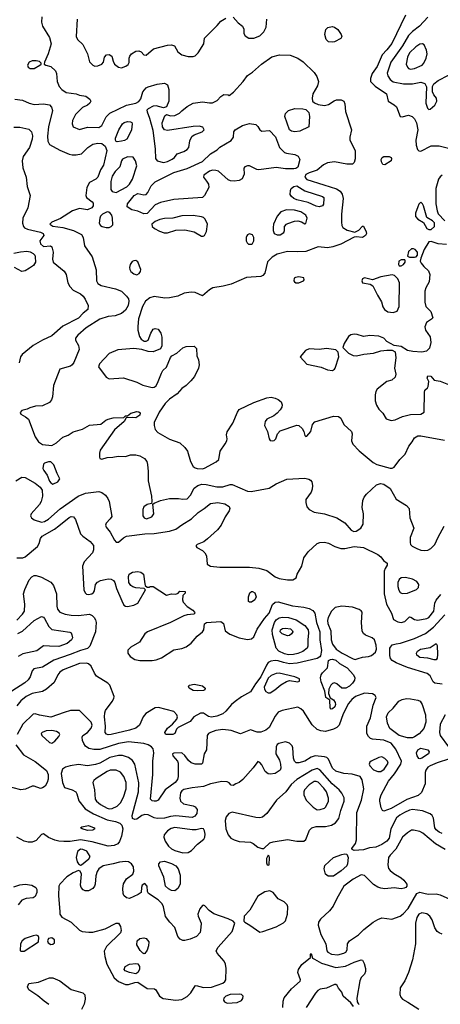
# Model space of a CAD drawing. Extents: x 1173029 to 1307123, y 522559 to 678521.
# Tile 363 of 623: x 1288813 to 1292916, y 550425 to 560019. Entities that reach past the tile are written whole.
import ezdxf

# ---------------------------------------------------------------- set-up
doc = ezdxf.new("R2010")
doc.units = 0

msp = doc.modelspace()

# ---------------------------------------------------------------- linework, layer by layer
at = {"layer": '0CON10XD'}
for points in [[(1292575, 560063.8), (1292441.8, 559788.2), (1292393.6, 559726.4), (1292348.9, 559675), (1292298.9, 559561.1), (1292251.5, 559495), (1292234.4, 559445), (1292235.5, 559415.5), (1292281.3, 559371.3), (1292392, 559295), (1292408, 559225), (1292465, 559190.5), (1292488.1, 559168.1), (1292525, 559076.7), (1292545, 559072), (1292605, 559087.5), (1292640.8, 559075), (1292665, 559051.4), (1292681.8, 559015), (1292697.8, 558945), (1292675.4, 558845), (1292678.8, 558795), (1292692.3, 558752.3), (1292705, 558741.9), (1292725, 558738.9), (1292825, 558790.8), (1292905, 558791.1), (1292997, 558767)], [(1289027.5, 560045), (1289027.1, 559995), (1289035.6, 559955), (1289104.2, 559845), (1289120, 559785), (1289090.8, 559685), (1289053.3, 559605), (1289052.5, 559585), (1289067.5, 559575), (1289115, 559562), (1289160.7, 559520.7), (1289171.4, 559495), (1289178.1, 559415), (1289198.9, 559368.9), (1289225, 559337.5), (1289265, 559309.2), (1289365, 559295.8), (1289395, 559284), (1289457.5, 559275), (1289496.7, 559245), (1289506.7, 559225), (1289496.7, 559205), (1289474.2, 559185.8), (1289425, 559163.3), (1289358, 559095), (1289328, 559035), (1289324, 559005), (1289333.8, 558975), (1289395, 558947.5), (1289475, 558970), (1289585, 558968.5), (1289615, 558988.1), (1289657.3, 559072.7), (1289691.9, 559108.1), (1289855, 559187.3), (1289945, 559206.7), (1289975, 559220), (1289993.6, 559246.4), (1290015, 559315.8), (1290045, 559354.4), (1290065, 559365.6), (1290155, 559391.4), (1290225, 559400), (1290256, 559385), (1290267.9, 559337.9), (1290266.9, 559225), (1290245, 559170), (1290215, 559158.8), (1290145, 559180), (1290115, 559176), (1290065, 559150), (1290054.2, 559135.8), (1290055, 559122.5), (1290080.3, 559060.3), (1290111.3, 558941.3), (1290133, 558757), (1290137.1, 558665), (1290155, 558644.4), (1290215, 558628.5), (1290254.1, 558635.9), (1290301.2, 558658.8), (1290322.5, 558675), (1290347.5, 558712.5), (1290413.3, 558735), (1290445, 558752.9), (1290461.4, 558775), (1290471.7, 558838.3), (1290490.6, 558879.4), (1290513.2, 558896.8), (1290594, 558925), (1290610.6, 558945), (1290600.3, 558970.3), (1290565, 558980), (1290505, 558978.6), (1290255, 558939.2), (1290225, 558946.2), (1290206.2, 558975), (1290204.1, 559014.1), (1290228.3, 559081.7), (1290245, 559093.3), (1290282.3, 559082.3), (1290325, 559084), (1290371.7, 559108.3), (1290395, 559131.2), (1290447, 559173), (1290505, 559205.5), (1290595, 559217.5), (1290665, 559208.1), (1290695, 559210), (1290739.5, 559230.5), (1290775, 559268.8), (1290805, 559288.8), (1290845, 559287.5), (1290855, 559280), (1290897.2, 559312.8), (1290994, 559415), (1291036.2, 559475), (1291085, 559506), (1291170, 559585), (1291273.5, 559656.5), (1291347.6, 559677.6), (1291451.7, 559671.7), (1291525, 559643.1), (1291577, 559607), (1291685.5, 559505), (1291710.9, 559465), (1291727.5, 559415), (1291716.4, 559375), (1291671.5, 559295), (1291664.6, 559255.4), (1291669.6, 559225), (1291687.6, 559207.6), (1291725, 559192.4), (1291785, 559183.1), (1291825, 559190.9), (1291880.6, 559229.4), (1291902.6, 559237.4), (1291949.4, 559239.4), (1291975.6, 559225.6), (1291985, 559200), (1291991.9, 559125), (1292049.4, 558945), (1292032.9, 558875), (1292032.9, 558845), (1292085.6, 558745), (1292085, 558662.5), (1292075, 558628.8), (1292057.9, 558612.1), (1292005, 558610), (1291885, 558633.6), (1291815.4, 558624.6), (1291775.3, 558604.7), (1291715, 558551.5), (1291635, 558527.3), (1291605, 558511.9), (1291595.6, 558485), (1291615, 558461.5), (1291779.2, 558409.2), (1291901.8, 558371.8), (1291938.8, 558348.8), (1291959.7, 558319.7), (1291966.7, 558275), (1291952.1, 558125), (1291952.1, 558045), (1291955.5, 558015), (1291965.6, 557995), (1292007.4, 557967.4), (1292081.7, 557948.3), (1292121.7, 557968.3), (1292155, 558008), (1292165, 558006.2), (1292192.8, 557952.8), (1292194.4, 557935), (1292185.6, 557915), (1292155, 557896.7), (1292095, 557904), (1292075, 557900), (1291945, 557832), (1291865.6, 557804.4), (1291815, 557794.3), (1291725, 557804.3), (1291605, 557761.1), (1291525, 557756.2), (1291425, 557760.4), (1291325, 557734.5), (1291274, 557706), (1291230.2, 557659.8), (1291205, 557550), (1291183.4, 557526.6), (1291163.4, 557516.6), (1291025, 557508.2), (1290875, 557442.3), (1290798.5, 557421.5), (1290695.4, 557404.6), (1290665, 557387.8), (1290595, 557329.2), (1290525, 557361.9), (1290485.5, 557365.5), (1290416.3, 557353.7), (1290354.7, 557325.3), (1290275, 557309.7), (1290227, 557307), (1290125, 557322.1), (1290080.9, 557309.1), (1290038.5, 557275), (1290009.7, 557225), (1289972.3, 557105), (1289965, 557030), (1289963.8, 556995), (1289982.7, 556932.7), (1289996.1, 556906.1), (1290026.4, 556886.4), (1290045, 556886.2), (1290066.7, 556895), (1290092, 556965), (1290116.1, 557003.9), (1290135, 557011.2), (1290163.9, 557003.9), (1290188, 556965), (1290200, 556925), (1290199.5, 556840.5), (1290187.7, 556812.3), (1290115, 556782.5), (1290065, 556785.8), (1290005, 556804.3), (1289925, 556816.2), (1289768.8, 556801.2), (1289684.6, 556765.4), (1289592, 556665), (1289582, 556635), (1289656, 556536), (1289685, 556519.6), (1289825, 556530), (1289955, 556488.6), (1290015, 556457.5), (1290105, 556435.8), (1290125, 556439.2), (1290145, 556452), (1290165, 556493.3), (1290196, 556575), (1290210.6, 556599.4), (1290245.7, 556634.3), (1290282.3, 556727.7), (1290295.8, 556744.2), (1290345, 556770), (1290405, 556820), (1290435, 556836), (1290515, 556838.8), (1290538.8, 556815), (1290542, 556745), (1290558, 556705), (1290562.5, 556655), (1290556.6, 556623.4), (1290517.4, 556542.6), (1290480.7, 556499.3), (1290435.5, 556454.5), (1290395, 556425.7), (1290347.7, 556372.3), (1290275, 556320), (1290230.4, 556279.6), (1290171.8, 556195), (1290125.5, 556095), (1290124.6, 556065), (1290134.4, 556025), (1290160, 555995), (1290275, 555931.4), (1290375, 555895.8), (1290422, 555852), (1290448.8, 555815), (1290477.3, 555715), (1290505, 555666.7), (1290522.9, 555652.9), (1290545, 555646.2), (1290595, 555642.5), (1290615, 555647.5), (1290730.2, 555709.8), (1290754.3, 555735), (1290769.4, 555815), (1290818.5, 555885), (1290832.2, 555915), (1290835.6, 555935), (1290829.4, 555975), (1290835, 556003.3), (1290893.3, 556086.7), (1290937.5, 556195), (1290955, 556219.5), (1291095, 556288), (1291224.5, 556335.5), (1291265, 556339.4), (1291305, 556331.9), (1291335, 556319.2), (1291362, 556295), (1291371.4, 556265), (1291368.6, 556245), (1291355, 556216.2), (1291325, 556184), (1291291.3, 556158.7), (1291225, 556127.5), (1291205.7, 556105), (1291201.9, 556065), (1291229.2, 556005), (1291245, 555933.3), (1291255, 555920), (1291275, 555914.2), (1291295, 555920), (1291312.5, 555935), (1291326.4, 555983.6), (1291355, 556013.8), (1291515, 556067.1), (1291535, 556064), (1291568.8, 556035), (1291585.8, 556005.8), (1291595, 555967.5), (1291605, 555957.5), (1291615, 555960), (1291651.2, 556005), (1291668, 556075), (1291690.6, 556099.4), (1291875, 556156.4), (1291922.2, 556152.2), (1291945.5, 556135.5), (1291975.6, 556075), (1292049.4, 556005), (1292056.6, 555983.4), (1292050.5, 555915), (1292063.4, 555883.4), (1292125, 555818.2), (1292260.6, 555705), (1292295, 555686.2)], [(1289373.3, 560025), (1289362.2, 559855), (1289376.3, 559826.3), (1289427.3, 559777.3), (1289472.9, 559685), (1289495, 559607.5), (1289525, 559576.7), (1289546.2, 559566.2), (1289575, 559567.5), (1289613.8, 559585), (1289628.8, 559605), (1289640, 559655), (1289660, 559675), (1289685, 559680.8), (1289712.7, 559662.7), (1289724, 559615), (1289738.8, 559585), (1289775, 559556.2), (1289805, 559550), (1289847.5, 559565), (1289869.5, 559580.5), (1289879.3, 559600.7), (1289880, 559645), (1289886.4, 559663.6), (1289904.2, 559685.8), (1289945, 559711.2), (1289975.8, 559715.8), (1289996.1, 559706.1), (1290025, 559677.5), (1290045, 559673.8), (1290116.4, 559733.6), (1290255, 559772), (1290295, 559773.8), (1290322.5, 559765), (1290356.2, 559705), (1290395, 559677.5), (1290455, 559660), (1290505, 559660), (1290523.6, 559666.4), (1290553.3, 559695), (1290610, 559785), (1290615, 559840), (1290739.5, 559960.5), (1290775.8, 560004.2), (1290825, 560032)], [(1290895, 560044), (1290945, 559988.8), (1290986.7, 559955), (1291000, 559925), (1291000, 559885), (1291010.5, 559860.5), (1291048.8, 559838.8), (1291095, 559839.2), (1291155, 559862.5), (1291195, 559898.8), (1291217.5, 559945), (1291224, 560025)], [(1292795.2, 560044.8), (1292711.5, 559955), (1292645.7, 559904.3), (1292606.8, 559865), (1292545.3, 559765), (1292432.9, 559605), (1292397.6, 559497.6), (1292403.1, 559473.1), (1292425, 559434.4), (1292455, 559412.5), (1292555, 559394.7), (1292645, 559392.5), (1292725, 559410.8), (1292765.6, 559395.6), (1292781.2, 559365), (1292773.5, 559205), (1292790, 559155), (1292802.5, 559145), (1292815, 559145.8), (1292861.2, 559185), (1292880, 559225), (1292877.5, 559255), (1292853.3, 559285), (1292840, 559315), (1292840.7, 559369.3), (1292853.3, 559395), (1292894.3, 559425.7), (1292995, 559478.8)], [(1291865, 559800), (1291825, 559804), (1291802, 559825), (1291788.6, 559875), (1291798.3, 559921.7), (1291818.3, 559941.7), (1291861.2, 559951.2), (1291885, 559947.1), (1291915, 559924), (1291947.5, 559875), (1291954, 559855), (1291943.8, 559835), (1291885, 559804), (1291865, 559800)], [(1292625, 559535.6), (1292665, 559543.6), (1292740, 559575), (1292756.2, 559595), (1292777.7, 559645), (1292786.4, 559685), (1292781.8, 559721.8), (1292758.8, 559775), (1292743.2, 559783.2), (1292715, 559781.1), (1292676.9, 559755), (1292615, 559695.5), (1292594.6, 559655), (1292583.5, 559585), (1292595, 559556), (1292605, 559544.3), (1292625, 559535.6)], [(1288916.2, 559543.8), (1288955, 559544), (1289010, 559575), (1289022.5, 559585), (1289022.5, 559595), (1289005, 559610), (1288975, 559618), (1288935, 559617.5), (1288905.7, 559604.3), (1288888.8, 559575), (1288895.9, 559555.9), (1288916.2, 559543.8)], [(1288765, 559245.4), (1288840, 559235), (1288905, 559206.7), (1288955, 559192.5), (1289045, 559198.9), (1289105, 559188), (1289124.4, 559165), (1289132.7, 559135), (1289095, 558976.2), (1289083.1, 558885), (1289086, 558836), (1289103.9, 558803.9), (1289205, 558746.9), (1289295, 558710), (1289325, 558701.5), (1289365, 558700.5), (1289415, 558712.9), (1289478.1, 558775), (1289524.7, 558805.3), (1289575, 558816.1), (1289615, 558812.1), (1289646.9, 558786.9), (1289662.7, 558745), (1289629.7, 558600.3), (1289602.5, 558555), (1289574.3, 558485), (1289555, 558465.7), (1289495, 558431.9), (1289467.9, 558385), (1289457.1, 558305), (1289466, 558285), (1289519.2, 558245), (1289529.8, 558229.8), (1289529.5, 558205), (1289515.6, 558185), (1289475, 558164.5), (1289395, 558177.5), (1289326.7, 558155), (1289209.6, 558080.4), (1289125, 558044.4), (1289107.1, 558025), (1289135, 558007.5), (1289232.9, 557992.9), (1289338.6, 557965), (1289415.7, 557925), (1289431.1, 557895), (1289445.6, 557815), (1289519.1, 557709.1), (1289559.7, 557580.3), (1289562.3, 557475), (1289575, 557448.9), (1289607.6, 557427.6), (1289746.7, 557396.7), (1289805, 557372.2), (1289855.5, 557325), (1289875, 557298), (1289878.8, 557275), (1289871.5, 557235), (1289845, 557189.2), (1289805, 557156.9), (1289745.4, 557134.6), (1289675, 557126.2), (1289595, 557100.4), (1289461.9, 557015), (1289380, 556945), (1289358.6, 556915), (1289355.8, 556895), (1289385.7, 556845), (1289391.4, 556805), (1289342.2, 556677.8), (1289325.4, 556654.6), (1289307.2, 556642.8), (1289205, 556613.3), (1289142.2, 556455), (1289134.3, 556345), (1289124, 556315), (1289102.3, 556287.7), (1289035, 556256.2), (1288966.4, 556253.6), (1288912.7, 556237.3), (1288885, 556223.3), (1288835, 556210), (1288817, 556193), (1288822.5, 556175), (1288870.5, 556150.5), (1288897.3, 556127.3), (1288963.8, 555953.8), (1288997.5, 555905), (1289035, 555878.6), (1289125, 555869.2), (1289173.4, 555896.6), (1289235, 555950), (1289285, 555971.4), (1289335, 556001.9), (1289425, 556030), (1289495, 556066.7), (1289605, 556077.5), (1289653.1, 556116.9), (1289674.3, 556125.7), (1289725, 556139.2), (1289827.5, 556142.5), (1289845, 556160), (1289865, 556160), (1289897.5, 556185), (1289955, 556202.5), (1289975, 556197.5), (1289986.9, 556186.9), (1289983.8, 556165), (1289945, 556138.8), (1289908.3, 556141.7), (1289851.7, 556138.3), (1289832.5, 556105), (1289738.3, 556021.7), (1289598.6, 555825), (1289590, 555795), (1289590, 555755), (1289595, 555743.8), (1289615, 555736.2), (1289665, 555752.5), (1289720, 555755), (1289773.2, 555766.8), (1289845, 555764), (1289895, 555778.8), (1289945, 555780), (1289985, 555768), (1290031.7, 555741.7), (1290052, 555715), (1290060, 555685), (1290066.9, 555615), (1290064.4, 555525.6), (1290100, 555375), (1290103.3, 555325), (1290100, 555305), (1290055, 555295.8), (1290025, 555272), (1290013.3, 555245), (1290013.9, 555183.9), (1290025.8, 555165), (1290050, 555155), (1290102, 555175), (1290120, 555205), (1290112.5, 555297.5), (1290123, 555307), (1290187.1, 555332.9), (1290275, 555352.9), (1290363, 555353), (1290405, 555345.7), (1290445, 555351.4), (1290480, 555385), (1290514.6, 555455.4), (1290549.8, 555480.2), (1290588.1, 555491.9), (1290631.2, 555491.2), (1290735, 555465.7), (1290795, 555465.8), (1290865, 555488.8), (1290885, 555488.8), (1291035, 555424), (1291071.2, 555421.2), (1291245, 555454.4), (1291315, 555496.9), (1291417.2, 555542.8), (1291595, 555551.9), (1291632.1, 555542.1), (1291650.6, 555530.6), (1291662.5, 555515), (1291669.1, 555479.1), (1291666.5, 555445), (1291655.6, 555415), (1291605, 555342.5), (1291602.9, 555315), (1291613.6, 555273.6), (1291635, 555245.7), (1291685, 555221.1), (1291787, 555203), (1291905, 555163.8), (1291983.3, 555115), (1292045, 555044.4), (1292073, 555033), (1292095, 555036.4), (1292140, 555065), (1292164, 555105), (1292166.2, 555205), (1292153.1, 555266.9), (1292161.2, 555335), (1292172, 555365), (1292194, 555395), (1292292.4, 555487.6), (1292330.9, 555499.1), (1292365, 555494.3), (1292425, 555452.5), (1292486.5, 555346.5), (1292585.2, 555285.2), (1292612.7, 555255), (1292619.1, 555165), (1292655.8, 555065), (1292622.5, 554975), (1292620, 554925), (1292626, 554905), (1292639.7, 554889.7), (1292686.9, 554866.9), (1292725, 554851.1), (1292765, 554847.1), (1292795, 554849.2), (1292824.5, 554865.5), (1292862, 554905), (1292893.6, 554976.4), (1292954.5, 555085)], [(1291495, 558925.6), (1291462.7, 558932.7), (1291443.3, 558945), (1291400, 559075), (1291406.4, 559103.6), (1291435.8, 559134.2), (1291497.4, 559152.6), (1291575, 559151.5), (1291605, 559144.5), (1291631.8, 559115), (1291639.1, 559075), (1291633.8, 558976.2), (1291545, 558931.4), (1291495, 558925.6)], [(1289765, 558828), (1289753.3, 558833.3), (1289745.8, 558845.8), (1289745.7, 558865), (1289778.6, 558945), (1289817.1, 559005), (1289831.9, 559018.1), (1289865, 559027.5), (1289893, 559023), (1289905.7, 559015.7), (1289910, 559005), (1289902.7, 558945), (1289891.8, 558915), (1289856.9, 558855), (1289835, 558841.5), (1289805, 558834.4), (1289765, 558828)], [(1290025, 558127.7), (1289965, 558152.9), (1289906.7, 558165), (1289862, 558195), (1289862.9, 558225), (1289930.5, 558305), (1289965, 558323.8), (1290025, 558313.1), (1290045, 558315.8), (1290062.9, 558335), (1290095, 558400), (1290135, 558437.5), (1290315, 558530.4), (1290445, 558568.1), (1290594.5, 558635.5), (1290675, 558713.3), (1290737.9, 558752.1), (1290765, 558778), (1290875, 558840), (1290898, 558875), (1290900, 558925), (1290914, 558945), (1290985, 558986.9), (1291053.2, 559006.8), (1291116.2, 558996.2), (1291136.4, 558976.4), (1291155, 558944.2), (1291175, 558931.9), (1291248.3, 558938.3), (1291308.8, 558878.8), (1291346.2, 558775), (1291395, 558726.2), (1291415, 558717.5), (1291495.4, 558705.4), (1291529.7, 558689.7), (1291543.8, 558655), (1291525, 558581.1), (1291505, 558567.3), (1291485.4, 558564.6), (1291404.6, 558564.6), (1291315, 558578.6), (1291145, 558554.3), (1291125, 558558), (1291055, 558593.3), (1291035, 558593.8), (1291010, 558585), (1290998.3, 558571.7), (1291001.2, 558515), (1290981.7, 558468.3), (1290955, 558450.8), (1290904.1, 558444.1), (1290867.7, 558447.7), (1290847.7, 558457.7), (1290751.2, 558541.2), (1290725, 558550.8), (1290695, 558552.5), (1290665, 558542.5), (1290610, 558505), (1290606.2, 558485), (1290635, 558446), (1290653.1, 558415), (1290656.7, 558385), (1290615, 558307.1), (1290595, 558285.6), (1290314.7, 558265.3), (1290185, 558236.5), (1290135, 558215.6), (1290055, 558131.8), (1290025, 558127.7)], [(1288755, 558971.5), (1288815, 558972.1), (1288902.4, 558952.4), (1288927.5, 558925), (1288936.5, 558886.5), (1288935.5, 558855), (1288907.9, 558775), (1288846.8, 558685), (1288836.1, 558645), (1288843.9, 558575), (1288876, 558485), (1288884.7, 558395), (1288915.9, 558305), (1288890.7, 558185), (1288844.6, 558085), (1288840.4, 558035), (1288848.9, 558005), (1288861.2, 557991.2), (1288887.5, 557977.5), (1289015, 557947.8), (1289040.8, 557935), (1289048, 557915), (1289007.9, 557865), (1289014.4, 557834.4), (1289045, 557809.6), (1289113.9, 557813.9), (1289126.1, 557806.1), (1289137.8, 557755), (1289131.2, 557685), (1289140.5, 557655), (1289247.6, 557567.6), (1289264.6, 557535), (1289281.8, 557455), (1289300.5, 557420.5), (1289334.6, 557384.6), (1289405, 557346.5), (1289431.1, 557325), (1289452.5, 557295), (1289480, 557235), (1289478, 557195), (1289431.1, 557158.9), (1289385, 557109.4), (1289235, 557032.7), (1289125, 556937.9), (1289035, 556896.2), (1288945, 556842.9), (1288835.6, 556755), (1288822.2, 556735), (1288807.5, 556675)], [(1289755, 558334.4), (1289859, 558391), (1289883.7, 558416.3), (1289913.6, 558465), (1289953.8, 558595), (1289943.8, 558645), (1289918.6, 558678.6), (1289865, 558683.1), (1289815, 558660.8), (1289804.2, 558645), (1289789.4, 558585), (1289745, 558539.3), (1289715.3, 558495), (1289702.6, 558442.6), (1289703.2, 558363.2), (1289715, 558343.8), (1289755, 558334.4)], [(1292375, 558603.8), (1292355, 558606.7), (1292341.4, 558635), (1292338.6, 558655), (1292348, 558675), (1292365, 558684.3), (1292395, 558686.9), (1292415.6, 558685.6), (1292435, 558676), (1292440.8, 558665), (1292435, 558643.8), (1292375, 558603.8)], [(1292935, 558504), (1292915, 558488), (1292899.4, 558465), (1292872.2, 558375), (1292873.1, 558225), (1292883.8, 558155), (1292895, 558127.5), (1292960.5, 558060.5)], [(1291735, 558194.3), (1291705, 558200.6), (1291626.5, 558236.5), (1291515, 558262.6), (1291486, 558276), (1291462.5, 558295), (1291452.2, 558315), (1291454.3, 558355), (1291462, 558375), (1291487.6, 558392.4), (1291515, 558398.8), (1291592.8, 558352.8), (1291766.2, 558295), (1291778, 558285), (1291780, 558275), (1291777.3, 558222.7), (1291765, 558204), (1291735, 558194.3)], [(1292805, 557972.9), (1292825, 557974.2), (1292857.5, 558005), (1292858.8, 558038.8), (1292840.5, 558060.5), (1292782.9, 558092.9), (1292752.2, 558205), (1292742.5, 558225), (1292725, 558239.2), (1292705, 558220), (1292695, 558196), (1292673.8, 558135), (1292672.6, 558102.6), (1292695, 558075.6), (1292753.1, 558043.1), (1292785, 557985.8), (1292805, 557972.9)], [(1289685, 557994.2), (1289706.5, 558003.5), (1289720, 558020), (1289719.4, 558085), (1289710, 558115), (1289695.4, 558135), (1289683.6, 558143.6), (1289665, 558145.3), (1289621.4, 558125), (1289601.5, 558105), (1289593.6, 558085), (1289589.4, 558035), (1289601.4, 558015), (1289618, 558005), (1289655, 557994.2), (1289685, 557994.2)], [(1291325, 557922), (1291355, 557924), (1291388.8, 557945), (1291396.2, 557965), (1291396.7, 558005), (1291413.8, 558025), (1291428, 558032), (1291494.7, 558055.3), (1291525, 558058.2), (1291560.4, 558050.4), (1291595, 558030), (1291605, 558032), (1291616.9, 558085), (1291605, 558114.4), (1291554.3, 558145), (1291493.3, 558163.3), (1291415, 558167.2), (1291358.6, 558145), (1291324.4, 558105), (1291288.8, 558025), (1291283.8, 557995), (1291283.9, 557963.9), (1291296.1, 557936.1), (1291325, 557922)], [(1290601.4, 557908.6), (1290615, 557914.5), (1290635.8, 557954.2), (1290643.1, 558025), (1290620.9, 558075), (1290605, 558090.5), (1290585, 558098.8), (1290505, 558109.5), (1290395, 558106.7), (1290305.5, 558084.5), (1290225, 558080.6), (1290178.8, 558071.2), (1290135, 558052.3), (1290100.6, 558025), (1290105.6, 558005), (1290128.1, 557985), (1290175, 557957.9), (1290221.5, 557941.5), (1290255, 557941.5), (1290335, 557967.8), (1290425, 557970), (1290515, 557950.5), (1290585, 557910.8), (1290601.4, 557908.6)], [(1291075, 557830), (1291085, 557837.5), (1291097.3, 557862.7), (1291098, 557895), (1291083.9, 557923.9), (1291055, 557933.8), (1291036.1, 557923.9), (1291028.3, 557911.7), (1291022, 557895), (1291022, 557865), (1291030, 557845), (1291045, 557830), (1291075, 557830)], [(1292975, 557828.6), (1292895, 557835.8), (1292825, 557856.7), (1292805, 557853.3), (1292758.8, 557781.2), (1292724.2, 557695.8), (1292720, 557665), (1292728.1, 557645), (1292753.4, 557613.4), (1292801.2, 557571.2), (1292814.6, 557534.6), (1292807.7, 557465), (1292774.7, 557405), (1292765.2, 557375), (1292765.9, 557265.9), (1292775.5, 557225.5), (1292824.2, 557175), (1292842.5, 557115), (1292830.7, 557099.3), (1292780.7, 557069.3), (1292763.6, 557025), (1292772.3, 556992.3), (1292817.8, 556927.8), (1292822.5, 556875), (1292810.3, 556819.7), (1292779.7, 556790.3), (1292735, 556780), (1292647.4, 556787.4), (1292595.6, 556795.6), (1292535, 556833.8), (1292464, 556844), (1292395, 556883.8), (1292365, 556916), (1292316.4, 556936.4), (1292227.4, 556942.6), (1292165, 556931.4), (1292105, 556952.7), (1292075, 556954.6), (1292042.9, 556947.1), (1292018.8, 556931.2), (1291978.1, 556865), (1291966.2, 556825), (1292020.1, 556770.1), (1292065, 556745.5), (1292097.8, 556742.2), (1292169.1, 556760.9), (1292265, 556770.7), (1292335, 556791.2), (1292395, 556800), (1292445, 556798.8), (1292475, 556782.5), (1292480.6, 556725), (1292468.1, 556625), (1292481.2, 556565), (1292476.7, 556535), (1292443.6, 556506.4), (1292395, 556492.5), (1292300.7, 556419.3), (1292285.4, 556394.6), (1292278.9, 556365), (1292281.4, 556305), (1292293.4, 556263.4), (1292315.5, 556225.5), (1292354, 556185), (1292388.8, 556128.8), (1292435, 556114.3), (1292475, 556120), (1292547.9, 556152.1), (1292625, 556171.5), (1292725, 556176), (1292757.5, 556195), (1292760, 556385), (1292765, 556410), (1292789.3, 556430.7), (1292796.7, 556445), (1292802.5, 556495), (1292786.7, 556525), (1292795, 556550), (1292822.5, 556545), (1292855, 556507.5), (1292915, 556497.5), (1292995, 556465.5)], [(1288755, 557744.3), (1288821.9, 557758.1), (1288882.2, 557762.2), (1288915, 557756.2), (1288945, 557741.4), (1288959.4, 557725), (1288965, 557707.5), (1288965.6, 557655), (1288946.2, 557623.8), (1288907.5, 557597.5), (1288865, 557570.8), (1288835, 557566), (1288762.6, 557602.6)], [(1292665, 557704), (1292681.2, 557708.8), (1292693.3, 557725), (1292693.8, 557755), (1292671.2, 557781.2), (1292655, 557787.5), (1292635, 557785.7), (1292605, 557758.8), (1292596.7, 557715), (1292614, 557704), (1292665, 557704)], [(1289955, 557534.2), (1289978, 557545), (1289992, 557565), (1289996, 557585), (1289965, 557658.8), (1289945, 557670.8), (1289925, 557670), (1289908.8, 557661.2), (1289891.2, 557635), (1289883.8, 557605), (1289886.7, 557585), (1289896.7, 557565), (1289925, 557541.2), (1289955, 557534.2)], [(1292535, 557619.2), (1292556.1, 557633.9), (1292571.4, 557655), (1292573.9, 557673.9), (1292569.2, 557679.2), (1292535, 557679.5), (1292511.5, 557665), (1292507.1, 557635), (1292515, 557622), (1292535, 557619.2)], [(1291535, 557453.6), (1291581.2, 557475), (1291586.7, 557485), (1291583.3, 557503.3), (1291535, 557512), (1291502.5, 557507.5), (1291490.5, 557499.5), (1291486.2, 557475), (1291492, 557465), (1291507.5, 557455), (1291535, 557453.6)], [(1292455, 557164.4), (1292495, 557178.8), (1292514.2, 557225), (1292517.5, 557455), (1292501.2, 557495), (1292470, 557525), (1292445, 557534), (1292335, 557513.3), (1292255, 557482.5), (1292175, 557502.9), (1292156, 557495), (1292149.1, 557475), (1292155.8, 557455), (1292232.7, 557442.7), (1292256.8, 557426.8), (1292302, 557335), (1292341.3, 557271.3), (1292355, 557220), (1292370, 557195), (1292405, 557172.7), (1292455, 557164.4)], [(1291865, 556602), (1291885, 556613.8), (1291890.8, 556625), (1291925.6, 556735), (1291919.4, 556779.4), (1291895, 556802), (1291805, 556815.6), (1291734.5, 556805.5), (1291635, 556811.4), (1291600, 556795), (1291550, 556735), (1291615, 556660.8), (1291755, 556634.4), (1291815, 556605.8), (1291865, 556602)], [(1292295, 555686.2), (1292425, 555649.2), (1292445, 555649.6), (1292465, 555659.5), (1292521.5, 555735), (1292573.6, 555786.4), (1292607.1, 555865), (1292642, 555905), (1292664.4, 555945.6), (1292695, 555964.2), (1292725, 555964.3), (1292955, 555922.2)], [(1289135, 555494.4), (1289185, 555517.1), (1289204.2, 555545), (1289177.2, 555597.2), (1289145, 555682), (1289115, 555712), (1289095, 555711.2), (1289055, 555696.2), (1289045, 555686.7), (1289039.4, 555645), (1289047.1, 555625), (1289080.4, 555580.4), (1289105, 555521.9), (1289115, 555506.9), (1289135, 555494.4)], [(1288775.7, 555524.3), (1288835, 555562.5), (1288865, 555558.6), (1288965, 555503.8), (1289011.5, 555465), (1289030.4, 555435), (1289035.4, 555375.4), (1289022.5, 555325), (1289004.4, 555295), (1288925.7, 555205), (1288918.9, 555185), (1288929.4, 555165), (1288955.3, 555145.3), (1289025, 555123.3), (1289055, 555129.3), (1289095, 555152.5), (1289208.6, 555251.4), (1289382.1, 555377.9), (1289455.8, 555404.2), (1289585, 555422.9), (1289612.4, 555412.4), (1289650, 555385), (1289672, 555355), (1289684.4, 555324.4), (1289710.7, 555179.3), (1289696.7, 555155), (1289656.4, 555113.6), (1289650, 555095), (1289656.2, 555075), (1289696.2, 555025), (1289737.3, 554947.3), (1289755, 554926.7), (1289775, 554928.8), (1289825, 554971.9), (1289855, 554985.6), (1290032, 555008), (1290125, 555011.8), (1290273.3, 555035), (1290335, 555053.8), (1290395, 555098.2), (1290489.4, 555155), (1290555, 555217.2), (1290612.7, 555255), (1290675, 555306.4), (1290745, 555316.2), (1290815, 555302.7), (1290856.6, 555276.6), (1290863.5, 555255), (1290857.5, 555235), (1290818.5, 555175), (1290776.5, 555093.5), (1290741.1, 555048.9), (1290645, 554960.4), (1290607.6, 554932.4), (1290544, 554905), (1290534, 554895), (1290533.8, 554885), (1290540, 554875), (1290595, 554847.1), (1290618.6, 554825), (1290634.2, 554795), (1290640, 554715), (1290672.5, 554695), (1290765, 554684.6), (1291055, 554684), (1291143.8, 554673.8), (1291225, 554650.6), (1291305, 554591.5), (1291345, 554573.3), (1291425, 554560), (1291477.5, 554562.5), (1291508.3, 554581.7), (1291518.8, 554615), (1291565.4, 554694.6), (1291585.7, 554775), (1291625.4, 554834.6), (1291715, 554916), (1291740, 554925), (1291785, 554927.1), (1291825, 554918.6), (1291885.5, 554885.5), (1291946.6, 554866.6), (1291985, 554866.7), (1292075, 554886.2), (1292165, 554876.5), (1292305, 554808), (1292336.2, 554785), (1292360.5, 554750.5), (1292397.5, 554725), (1292397.5, 554705), (1292376.9, 554673.1), (1292367.8, 554645), (1292366.9, 554586.9), (1292367.3, 554425), (1292390.4, 554325), (1292440.8, 554235), (1292458.8, 554175), (1292501.3, 554151.3), (1292534.1, 554145.9), (1292570, 554155), (1292615, 554200), (1292628.3, 554198.3), (1292664.2, 554174.2), (1292695, 554169.2), (1292785, 554184.5), (1292805, 554194.5), (1292853.3, 554255), (1292862, 554335), (1292876.1, 554363.9), (1292922.1, 554417.9)], [(1288783.9, 554773.9), (1288845, 554776), (1288865, 554786.2), (1288986.4, 554885), (1289003.5, 554915), (1289016.7, 554965), (1289030.6, 554985), (1289151.1, 555055), (1289193.4, 555086.6), (1289295, 555168.5), (1289315, 555178.5), (1289336.4, 555176.4), (1289357.6, 555147.6), (1289405, 555009.2), (1289428.6, 554985), (1289500.6, 554935), (1289531.9, 554895), (1289532.9, 554855), (1289524.3, 554825), (1289443.2, 554735), (1289423.9, 554695), (1289439.2, 554465), (1289452, 554435), (1289465, 554422.9), (1289485, 554416.9), (1289515, 554424.3), (1289532.4, 554437.6), (1289542.5, 554455), (1289552.9, 554515), (1289570.9, 554539.1), (1289601.2, 554555), (1289645, 554565.4), (1289675, 554570.9), (1289705, 554568.1), (1289728.8, 554555), (1289742, 554535), (1289757.1, 554477.1), (1289807.5, 554355), (1289830, 554315), (1289844.5, 554304.5), (1289865, 554301.4), (1289926.1, 554313.9), (1289966.4, 554335), (1290040, 554465), (1290027.5, 554477.5), (1289945, 554481.9), (1289915, 554491.4), (1289896.6, 554506.6), (1289878, 554535), (1289873.8, 554595), (1289882.1, 554617.9), (1289912.7, 554637.3), (1289965, 554642.9), (1289994.7, 554634.7), (1290020.6, 554615), (1290032.5, 554522.5), (1290037.5, 554507.5), (1290055, 554490), (1290075, 554490), (1290085, 554497.5), (1290115.9, 554495.9), (1290245, 554412.5), (1290295, 554423.3), (1290337, 554423), (1290358.3, 554431.7), (1290375, 554450), (1290428.3, 554448.3), (1290428.3, 554431.7), (1290402.5, 554407.5), (1290400, 554365), (1290406.7, 554345), (1290445, 554301.2), (1290500, 554265), (1290517.5, 554245), (1290520, 554235), (1290510, 554225), (1290445, 554220.8), (1290415, 554211.4), (1290285, 554144.7), (1290058, 554055), (1290034.7, 554035.3), (1289982.9, 553955), (1289895.7, 553905), (1289867.5, 553875), (1289868, 553845), (1289890, 553815), (1289935.4, 553785.4), (1289985.3, 553775.3), (1290105, 553774.7), (1290145, 553781.6), (1290197.6, 553802.4), (1290315, 553877.9), (1290395, 553891.5), (1290435, 553906.9), (1290484.4, 553945.6), (1290545, 554012), (1290596.2, 554055), (1290608.2, 554075), (1290616.4, 554133.6), (1290633.6, 554146.4), (1290775, 554156.2), (1290800, 554135), (1290817.1, 554065), (1290861.5, 554031.5), (1290955, 553996.4), (1291035, 553980), (1291073.3, 553985), (1291097.5, 554005), (1291130.5, 554079.5), (1291201.5, 554185), (1291245, 554236.9), (1291279.1, 554320.9), (1291305.5, 554344.5), (1291335, 554347.8), (1291475, 554308.7), (1291585.3, 554295.3), (1291635, 554282.5), (1291672.9, 554262.9), (1291691.5, 554235), (1291708.2, 554145), (1291738.9, 554055), (1291741.7, 553975), (1291758, 553872), (1291748.5, 553821.5), (1291740.3, 553809.7), (1291713.8, 553796.2), (1291519.5, 553750.5), (1291445, 553741.9), (1291385, 553756.4)], [(1288785, 554169.1), (1288839.5, 554225), (1288858.8, 554255), (1288863.8, 554325), (1288850.6, 554425), (1288862.2, 554467.8), (1288905, 554560), (1288930.7, 554589.3), (1288955, 554602.5), (1288975, 554602.5), (1289025, 554585.6), (1289115, 554536.9), (1289143.1, 554505), (1289171.9, 554425), (1289174.4, 554305), (1289182.9, 554275), (1289205, 554247.1), (1289255, 554226.5), (1289315.3, 554215.3), (1289385, 554214.1), (1289495, 554225.5), (1289519.2, 554215), (1289538.5, 554195), (1289551.9, 554171.9), (1289558.2, 554145), (1289550.9, 554055), (1289498.1, 553915), (1289475, 553891.1), (1289405, 553873.4), (1289305, 553832.5), (1289145, 553779.4), (1289035, 553711.8), (1288950.8, 553695), (1288935.6, 553675), (1288916.4, 553615), (1288894.7, 553585.3), (1288862.2, 553557.8), (1288735, 553477.8)], [(1292545, 554426.9), (1292595, 554431.9), (1292684.1, 554465.9), (1292703.6, 554486.4), (1292706.2, 554515), (1292685, 554544), (1292645, 554566.4), (1292575, 554583.6), (1292535, 554581.8), (1292514.3, 554565.7), (1292501.9, 554535), (1292501.8, 554495), (1292509.7, 554459.7), (1292525, 554437.1), (1292545, 554426.9)], [(1291053.6, 554343.6), (1291045, 554350), (1291043.8, 554395), (1291056.7, 554435), (1291072.3, 554447.7), (1291085, 554448.8), (1291106.7, 554435), (1291120, 554395), (1291107.5, 554365), (1291075, 554343.8), (1291053.6, 554343.6)], [(1292085, 553786), (1292115, 553793.8), (1292157.9, 553807.9), (1292216.3, 553813.7), (1292245, 553823.1), (1292283.1, 553855), (1292293.6, 553885), (1292290.4, 553925), (1292275, 553975.6), (1292251.4, 553995), (1292185, 554021.5), (1292165, 554038.9), (1292151.8, 554061.8), (1292145.3, 554145), (1292154.4, 554245), (1292145, 554260), (1292125, 554273.5), (1292057.5, 554295), (1291955, 554305.5), (1291889.1, 554290.9), (1291853.3, 554256.7), (1291821.3, 554195), (1291814.1, 554165), (1291818.4, 554135), (1291846.8, 554065), (1291851.6, 553975), (1291863.3, 553935), (1291898.5, 553885), (1291957.1, 553845), (1292065, 553790.3), (1292085, 553786)], [(1288795, 554038.5), (1288840.5, 554059.5), (1288955, 554163.5), (1289025, 554204.4), (1289045, 554196.7), (1289055, 554185.6), (1289097.5, 554105), (1289125, 554076.9), (1289301.2, 554051.2), (1289314.1, 554044.1), (1289322, 554025), (1289326.9, 553995), (1289319.4, 553975), (1289275, 553939.6), (1289195, 553912.1), (1289104.4, 553914.4), (1289045, 553918), (1288980.9, 553869.1), (1288845, 553840.5), (1288797.5, 553815)], [(1292935, 553546.2), (1292863.3, 553553.3), (1292845, 553568.8), (1292816.3, 553626.3), (1292788.3, 553648.3), (1292596.9, 553706.9), (1292485, 553751.3), (1292444.5, 553775), (1292430.4, 553795), (1292423.2, 553823.2), (1292424.2, 553895.8), (1292445, 553928.9), (1292485, 553939.1), (1292528.8, 553945), (1292665, 553989.1), (1292770.3, 554039.7), (1292848.8, 554101.2), (1292960.9, 554219.1)], [(1291435, 553829.6), (1291395, 553839.1), (1291340, 553865), (1291313.3, 553895), (1291277.2, 554027.2), (1291274.2, 554074.2), (1291296.6, 554145), (1291315, 554170.7), (1291345, 554192.2), (1291375, 554198.4), (1291434.2, 554194.2), (1291510.6, 554170.6), (1291595, 554116.7), (1291625.5, 554074.5), (1291631.4, 554045), (1291621.8, 553975), (1291623.1, 553915), (1291617.1, 553895), (1291575, 553862.5), (1291525, 553842.3), (1291485, 553834.8), (1291435, 553829.6)], [(1291424.4, 554015.6), (1291372.2, 554035), (1291352.3, 554055), (1291355.6, 554075), (1291375, 554087.2), (1291405, 554091.8), (1291455, 554082.3), (1291474.5, 554065), (1291477.5, 554055), (1291465.6, 554035), (1291445, 554018.5), (1291424.4, 554015.6)], [(1292855, 553782.2), (1292795, 553799.2), (1292715, 553804.2), (1292685.9, 553825.9), (1292682, 553845), (1292692, 553865), (1292723.8, 553885), (1292815, 553900.6), (1292875, 553940), (1292885, 553920), (1292888.9, 553835), (1292885, 553796.7), (1292875, 553783.1), (1292855, 553782.2)], [(1291385, 553756.4), (1291335, 553772.9), (1291305, 553776), (1291261.3, 553768.7), (1291235.7, 553754.3), (1291218.9, 553731.1), (1291165, 553614.6), (1291111.3, 553548.7), (1291065, 553468.9), (1290975, 553421.1), (1290913.2, 553376.8), (1290877.3, 553345), (1290825, 553281.8), (1290793.8, 553256.2), (1290735, 553231.3), (1290685, 553222.7), (1290655, 553230.4), (1290605, 553261.8), (1290575, 553263.3), (1290510, 553225), (1290475, 553182), (1290359.2, 553120.8), (1290343.8, 553105), (1290326, 553065), (1290305, 553055.8), (1290245, 553053.3), (1290235, 553058), (1290229.2, 553075), (1290255, 553116.7), (1290304.2, 553155.8), (1290347.1, 553202.9), (1290350.8, 553225), (1290344.3, 553245), (1290317.6, 553277.6), (1290167.2, 553317.2), (1290135, 553313.6), (1290042.1, 553257.9), (1290018.1, 553225), (1289982.5, 553145), (1289945, 553116.7), (1289885, 553095.4), (1289705, 553054), (1289675, 553051.8), (1289658.2, 553058.2), (1289647.1, 553075), (1289650.7, 553135), (1289640, 553225), (1289642.2, 553265), (1289651.2, 553288.8), (1289715.4, 553374.6), (1289731.1, 553405), (1289732.7, 553425), (1289692.2, 553535), (1289671.8, 553555), (1289563.4, 553623.4), (1289541.7, 553651.7), (1289509.3, 553719.3), (1289483.9, 553743.9), (1289465, 553749.3), (1289395, 553744.5), (1289238, 553685), (1289205, 553660), (1289185.6, 553635), (1289147.8, 553562.2), (1289075.3, 553494.7), (1289035, 553473.1), (1288935, 553454.7), (1288876.1, 553423.9), (1288825, 553381.5), (1288785.4, 553335)], [(1291852, 553302), (1291840, 553315), (1291837.5, 553387.5), (1291798.8, 553415), (1291790, 553475), (1291755, 553568), (1291747.8, 553605), (1291753.9, 553635), (1291765, 553654.4), (1291814, 553705), (1291826.2, 553775), (1291844.6, 553785.4), (1291865, 553787.9), (1291895, 553777.3), (1291930.8, 553745), (1292005.5, 553705), (1292069.4, 553635), (1292081.4, 553605), (1292078.1, 553585), (1292060, 553555), (1292030, 553525), (1291995, 553504.6), (1291955, 553506.5), (1291905, 553548.9), (1291885, 553557.3), (1291865, 553551.5), (1291848.9, 553535), (1291828.1, 553495), (1291823.8, 553455), (1291840, 553410), (1291875, 553391.2), (1291889.5, 553365), (1291892.7, 553345), (1291887.1, 553325), (1291865, 553304), (1291852, 553302)], [(1291255, 553461.3), (1291302.2, 553487.8), (1291360.4, 553539.6), (1291415, 553571.1), (1291445, 553580.8), (1291525, 553566.7), (1291542.5, 553575), (1291542.5, 553595), (1291495, 553617.1), (1291345, 553650.3), (1291315, 553649.7), (1291265, 553630.4), (1291235, 553602.9), (1291196.9, 553515), (1291200.3, 553495), (1291215, 553474.6), (1291235, 553461.3), (1291255, 553461.3)], [(1290545, 553479.2), (1290505, 553484.4), (1290466.7, 553505), (1290460, 553525), (1290470, 553535), (1290515, 553545.6), (1290595, 553528.8), (1290622.5, 553505), (1290619.3, 553490.7), (1290605, 553483.3), (1290545, 553479.2)], [(1292768.4, 552575), (1292730.5, 552489.5), (1292700.2, 552459.8), (1292588.8, 552421.2), (1292435, 552333.6), (1292365, 552308.8), (1292353.1, 552313.1), (1292340.2, 552340.2), (1292325.5, 552405), (1292325.5, 552425), (1292337.9, 552465), (1292410.8, 552599.2), (1292470.1, 552669.9), (1292531.6, 552765), (1292537.3, 552795), (1292481.2, 552911.2), (1292435, 552970.4), (1292365, 552997.9), (1292255, 553007.5), (1292235.4, 553015.4), (1292214.6, 553034.6), (1292200, 553065), (1292200, 553135), (1292235.5, 553215), (1292259.8, 553340.2), (1292290, 553415), (1292280, 553435), (1292255, 553451.4), (1292175, 553458.5), (1292088.6, 553425), (1292053.3, 553395), (1292021.5, 553355), (1291968.7, 553255), (1291928, 553145), (1291906.9, 553123.1), (1291875, 553107.6), (1291795, 553082.5), (1291749.5, 553089.5), (1291715, 553102.9), (1291665, 553148.9), (1291582, 553282), (1291555, 553305.8), (1291525, 553320), (1291373.3, 553286.7), (1291335, 553271.1), (1291305, 553234.3), (1291245, 553122.5), (1291215, 553095.8), (1291165, 553075.7), (1291128.3, 553078.3), (1291065, 553100), (1290965, 553061.4), (1290875, 553093.1), (1290795, 553104.1), (1290725, 553094), (1290672.5, 553075), (1290655.7, 553065), (1290641.4, 553045), (1290636.2, 552905), (1290611.2, 552865), (1290596, 552774), (1290585, 552766.7), (1290525, 552765.6), (1290485, 552778.9), (1290459.8, 552799.8), (1290425, 552851.2), (1290395, 552876), (1290315, 552873.3), (1290303.3, 552865), (1290306.7, 552845), (1290351.2, 552795), (1290357.5, 552775), (1290359.1, 552645), (1290353.5, 552615), (1290330, 552585), (1290233.3, 552515), (1290165, 552414.2), (1290145, 552404.4), (1290125, 552403.3), (1290105, 552409.4), (1290087.5, 552425), (1290112.1, 552665), (1290111.5, 552795), (1290122.5, 552875), (1290114.4, 552914.4), (1290100, 552935), (1290066.2, 552955), (1290025, 552966.1), (1289875, 552982.5), (1289775, 552966.9), (1289595, 552906.5), (1289536.6, 552906.6), (1289488.1, 552918.1), (1289455, 552941.9), (1289437.1, 552965), (1289424.3, 552995), (1289422.7, 553027.3), (1289430, 553045), (1289475, 553074.3), (1289510.4, 553115), (1289520.8, 553145), (1289510, 553175), (1289395, 553287.5), (1289306.8, 553286.8), (1289245, 553268.2), (1289115, 553224), (1289005, 553243.1), (1288965, 553257.1), (1288945, 553252.9), (1288845, 553153.5), (1288789.1, 553055)], [(1292595, 553021.5), (1292515, 553045.3), (1292423.5, 553113.5), (1292398.8, 553165), (1292389.6, 553225), (1292405.3, 553264.7), (1292455, 553310), (1292510.9, 553379.1), (1292545, 553396.5), (1292585, 553403.6), (1292625, 553402.7), (1292695, 553389.4), (1292718, 553378), (1292737.6, 553347.6), (1292769.6, 553245), (1292774.6, 553175), (1292756, 553114), (1292707.8, 553062.2), (1292665, 553030.8), (1292645, 553023.3), (1292595, 553021.5)], [(1292963.6, 553245), (1292912.5, 553155), (1292906.1, 553075), (1292913.8, 553045), (1292994.7, 552934.7)], [(1289125, 552970.8), (1289155, 552990), (1289195.7, 553035), (1289202.9, 553055), (1289198.3, 553068.3), (1289173.3, 553085), (1289127.8, 553092.2), (1289071.7, 553088.3), (1289033.3, 553075), (1289023.3, 553065), (1289030, 553045), (1289105, 552975.8), (1289125, 552970.8)], [(1288774.2, 552954.2), (1288848.5, 552855), (1288965, 552792.7), (1289074.4, 552704.4), (1289089.4, 552665), (1289091.5, 552618.5), (1289082.3, 552585), (1289060.1, 552549.9), (1289036.7, 552533.3), (1289015, 552529.5), (1288955, 552550), (1288935, 552550), (1288868, 552522), (1288825, 552516.4), (1288675.3, 552555.3)], [(1292935, 552090.4), (1292905, 552101.8), (1292875, 552124.6), (1292863.2, 552145), (1292849.6, 552239.6), (1292835, 552264.5), (1292815, 552281.1), (1292741.5, 552311.5), (1292645, 552323.2), (1292615, 552316.4), (1292565, 552293.4), (1292521.6, 552268.4), (1292489.2, 552240.8), (1292432.5, 552135), (1292416.1, 552043.9), (1292394.3, 552015), (1292345, 551981.1), (1292285, 551956.9), (1292225, 551949.2), (1292165, 551930), (1292073.9, 551923.9), (1292055, 551932.5), (1292052.5, 551945), (1292087.7, 551992.3), (1292098.3, 552028.3), (1292100.5, 552295), (1292147.5, 552415), (1292170.6, 552525), (1292153.9, 552613.9), (1292133.9, 552643.9), (1292055, 552668.6), (1291975, 552673.6), (1291895, 552695.4), (1291865, 552725.5), (1291824.5, 552814.5), (1291808.5, 552828.5), (1291785, 552836.7), (1291694.1, 552845.9), (1291656.6, 552833.4), (1291593.3, 552795), (1291535, 552778.1), (1291509.7, 552779.7), (1291493.8, 552795), (1291482.1, 552822.1), (1291477.1, 552925), (1291470, 552945), (1291445, 552970.8), (1291405, 552983.3), (1291342, 552968), (1291325, 552956), (1291313.1, 552935), (1291310, 552865), (1291348, 552805), (1291358, 552765), (1291360, 552725), (1291353.6, 552706.4), (1291345, 552700), (1291304.2, 552675.8), (1291255, 552666.9), (1291235, 552670), (1291205.7, 552695), (1291175, 552758.8), (1291155, 552782.5), (1291135, 552790), (1291091.7, 552728.3), (1290990, 552615), (1290955, 552586.7), (1290920, 552575), (1290895, 552556.7), (1290875, 552560), (1290855, 552582), (1290835, 552592.9), (1290785, 552597.3), (1290675, 552572.6), (1290605, 552547.8), (1290495, 552536), (1290415, 552518.7), (1290394.5, 552505), (1290381.5, 552485), (1290374.5, 552435), (1290381.1, 552405), (1290410.2, 552380.2), (1290505, 552358.8), (1290525, 552348.9), (1290543.7, 552323.7), (1290542.2, 552285), (1290522.4, 552257.6), (1290495, 552244.5), (1290335, 552263.3), (1290284.8, 552255.2), (1290225, 552240.6), (1290155, 552235.3), (1290123.2, 552243.2), (1290065, 552271.1), (1290035, 552276.2), (1290004.7, 552265.3), (1289955, 552230.6), (1289935, 552227.5), (1289913.8, 552235), (1289911.4, 552265), (1289972.6, 552495), (1289975.9, 552584.1), (1289935.5, 552765), (1289912.1, 552802.1), (1289875, 552830.9), (1289815, 552848.2), (1289775, 552848), (1289691.5, 552828.5), (1289594.8, 552775.2), (1289552.2, 552762.2), (1289475, 552750), (1289385, 552760.4), (1289305, 552749.2), (1289260, 552735), (1289230.6, 552715), (1289217.9, 552675), (1289229.5, 552585), (1289248.6, 552538.6), (1289325, 552516.5), (1289359.2, 552495), (1289370.8, 552475), (1289388.8, 552408.8), (1289450.8, 552330.8), (1289532.5, 552282.5), (1289665, 552222.9), (1289746.7, 552205), (1289789.3, 552189.3), (1289809.3, 552169.3), (1289817.5, 552135), (1289806.7, 552063.3), (1289787.6, 552012.4), (1289770.6, 551989.4), (1289735, 551972.5), (1289675, 551967.7), (1289519.3, 552009.3), (1289405, 552026.4), (1289305, 552011.4), (1289242.7, 552012.7), (1289194.7, 552014.7), (1289154, 552024), (1289095, 552050.6), (1289045, 552087.1), (1289025, 552080), (1288975, 552021.5), (1288934.6, 552005.4), (1288895, 552005.4), (1288855, 552015.4), (1288783.6, 552053.6)], [(1292715, 552817.8), (1292705, 552821.4), (1292688.2, 552845), (1292684.6, 552875), (1292696, 552904), (1292725, 552920.9), (1292795, 552905.7), (1292806.7, 552885), (1292799.4, 552865), (1292735, 552824.5), (1292715, 552817.8)], [(1292305, 552693.1), (1292335, 552694.4), (1292366.5, 552715), (1292405.4, 552775), (1292399.1, 552795), (1292375, 552820.5), (1292345, 552836.4), (1292315, 552830.8), (1292242, 552795), (1292228.6, 552785), (1292220.8, 552765), (1292227.5, 552747.5), (1292265, 552710), (1292305, 552693.1)], [(1293005, 552815.6), (1292885, 552777.5), (1292815, 552749.2), (1292795, 552734.6), (1292775, 552705.5), (1292768.8, 552685), (1292768.4, 552575)], [(1289685, 552330.4), (1289715, 552333.9), (1289764.7, 552355.3), (1289795, 552388.1), (1289826.2, 552445), (1289850.8, 552525), (1289850.4, 552585), (1289828.2, 552645), (1289795, 552687.8), (1289755, 552705.4), (1289695, 552705.4), (1289665.2, 552694.8), (1289558.1, 552625), (1289536.7, 552605), (1289525.6, 552585), (1289544, 552514), (1289550, 552425), (1289561.2, 552405), (1289602, 552372), (1289665, 552335.4), (1289685, 552330.4)], [(1291195, 551943.3), (1291252.7, 551997.3), (1291285, 552008.6), (1291425, 552031.4), (1291515, 552013.3), (1291585, 552013.3), (1291605, 552030.8), (1291639.2, 552120.8), (1291662.9, 552145), (1291705, 552159.4), (1291795, 552157.6), (1291855, 552171.5), (1291894.4, 552195), (1291926.4, 552235), (1291944.7, 552315), (1291977.7, 552405), (1291977, 552437), (1291953.7, 552483.7), (1291929.6, 552515), (1291862.2, 552575), (1291740.8, 552710.8), (1291715, 552722), (1291665, 552708.2), (1291515.5, 552615), (1291461.9, 552568.1), (1291410, 552495), (1291317.5, 552415), (1291225, 552284), (1291180.3, 552249.7), (1291155, 552242.5), (1291115, 552247.1), (1290885, 552296.4), (1290854, 552286), (1290827.1, 552252.9), (1290818.4, 552215), (1290823.1, 552135), (1290846.6, 552076.6), (1290873.8, 552043.8), (1290905, 552027.3), (1290955, 552012.2), (1291065, 552004.2), (1291091.7, 551991.7), (1291135, 551956.2), (1291175, 551943.3), (1291195, 551943.3)], [(1291715, 552320.6), (1291745, 552321.9), (1291785, 552337.5), (1291799.1, 552350.9), (1291825, 552403.8), (1291826.1, 552435), (1291806.6, 552495), (1291781, 552531), (1291725, 552588.8), (1291705, 552597.1), (1291685, 552596.6), (1291636.3, 552563.7), (1291592.3, 552515), (1291583.8, 552495), (1291585.4, 552465.4), (1291605.5, 552415.5), (1291675, 552345.7), (1291715, 552320.6)], [(1289475, 552119.6), (1289422.5, 552135), (1289407.5, 552145), (1289420, 552155), (1289485, 552166.4), (1289540, 552145), (1289546.7, 552135), (1289525, 552123.1), (1289475, 552119.6)], [(1290405, 551901.5), (1290455, 551904.5), (1290487.4, 551922.6), (1290546.5, 551985), (1290608.5, 552035), (1290619.1, 552055), (1290621.7, 552081.7), (1290616.3, 552116.3), (1290605.8, 552135), (1290585, 552138.9), (1290533.4, 552126.6), (1290495.4, 552124.6), (1290325, 552148), (1290290.4, 552139.6), (1290253.1, 552116.9), (1290223.6, 552076.4), (1290218.1, 552055), (1290231.1, 552015), (1290265.5, 551965), (1290295, 551939.2), (1290325, 551923.4), (1290405, 551901.5)], [(1292961.9, 551935), (1292867.9, 551987.9), (1292745, 552092.9), (1292715, 552107.9), (1292655, 552123.1), (1292635, 552121.4), (1292595, 552096.7), (1292545.9, 552054.1), (1292482.9, 551937.1), (1292425, 551880), (1292411, 551855), (1292402.3, 551785), (1292410, 551750), (1292427.5, 551727.5), (1292461.5, 551701.5), (1292535, 551658.6), (1292560, 551635), (1292588, 551595), (1292588.8, 551575), (1292578.8, 551565), (1292564.4, 551555.6), (1292535, 551551.1), (1292465, 551560), (1292375, 551551.1), (1292335, 551556.7), (1292305, 551568.1), (1292265, 551594.2), (1292175, 551682), (1292145, 551685.6), (1292065, 551645.6), (1291974.4, 551575), (1291905.7, 551455), (1291871.2, 551381.2), (1291835.3, 551334.7), (1291745.9, 551254.1), (1291727.5, 551225), (1291725.4, 551195.4), (1291750, 551105), (1291800, 551015), (1291809.5, 550945), (1291816.9, 550935), (1291855, 550914.1), (1291915, 550907.3), (1291975, 550923.3), (1291994.4, 550935), (1292007.8, 550955), (1292011.5, 551015), (1292030, 551045), (1292118.9, 551101.1), (1292170, 551155), (1292260, 551225), (1292305, 551253.3), (1292345, 551268.9), (1292443.8, 551256.2), (1292525, 551285.6), (1292553.3, 551306.7), (1292600.6, 551359.4), (1292686.7, 551505), (1292715, 551517.5), (1292755, 551509.4), (1292797.8, 551497.8), (1292875, 551501.8), (1292915, 551493.3), (1293044.4, 551434.4)], [(1289405, 551781.2), (1289415, 551783.8), (1289488.7, 551841.3), (1289498.6, 551865), (1289467.4, 551917.4), (1289430, 551935), (1289405, 551936.9), (1289377.8, 551915), (1289362.5, 551855), (1289372.2, 551815), (1289385, 551793.8), (1289405, 551781.2)], [(1290335, 550464.3), (1290395, 550471.9), (1290445, 550501.5), (1290481.2, 550538.8), (1290525, 550606.7), (1290535, 550608.8), (1290605, 550590), (1290685, 550591.1), (1290795, 550632.9), (1290813.5, 550646.5), (1290824.3, 550665), (1290827.1, 550775), (1290820, 550815), (1290808, 550845), (1290739.4, 550925), (1290729.4, 550945), (1290748.9, 550981.1), (1290885.7, 551135), (1290912.5, 551215), (1290894.1, 551234.1), (1290845, 551259.2), (1290708, 551308), (1290659.8, 551339.8), (1290619.2, 551385), (1290605, 551392.5), (1290595, 551389.2), (1290570.9, 551355), (1290551.1, 551305), (1290552.6, 551282.6), (1290583.1, 551215), (1290581.1, 551175), (1290572.5, 551125), (1290537.5, 551085), (1290475, 551059.6), (1290425, 551048.1), (1290405, 551048.1), (1290379.3, 551059.3), (1290355.5, 551085.5), (1290324.5, 551174.5), (1290275.9, 551225.9), (1290235, 551282.5), (1290214.6, 551375), (1290201.2, 551405), (1290165, 551441.8), (1290068, 551505), (1290058.8, 551525), (1290056, 551575), (1290035, 551602.5), (1290007.5, 551585), (1290000, 551565), (1289996.7, 551515), (1289970, 551495), (1289885, 551457.7), (1289855, 551462.9), (1289829.6, 551485), (1289821.8, 551505), (1289818.2, 551555), (1289825, 551600.8), (1289855, 551648.1), (1289915.8, 551694.2), (1289926.6, 551723.4), (1289922.9, 551765), (1289904.8, 551794.8), (1289875, 551813.5), (1289845, 551818.2), (1289785, 551811.2), (1289723.8, 551795), (1289626.6, 551773.4), (1289585, 551746.2), (1289569.4, 551720.6), (1289555, 551677.5), (1289550, 551595), (1289543.9, 551576.1), (1289525, 551554.4), (1289485, 551531.9), (1289451.2, 551531.2), (1289431.2, 551541.2), (1289412.1, 551562.1), (1289405.8, 551585), (1289415.8, 551695), (1289403.6, 551723.6), (1289385, 551727.5), (1289335, 551708), (1289274, 551666), (1289205, 551595.7), (1289195.5, 551575), (1289192.9, 551485), (1289203.1, 551325), (1289205.8, 551305), (1289225, 551276), (1289315, 551225.8), (1289395, 551147.1), (1289422.5, 551135), (1289487, 551127), (1289525, 551129.4), (1289645, 551162.2), (1289755, 551216.5), (1289776, 551215), (1289795.8, 551184.2), (1289801.8, 551145), (1289795, 551122.5), (1289661, 550989), (1289638.2, 550941.8), (1289641.7, 550891.7), (1289662.5, 550815), (1289735, 550682), (1289775, 550647.9), (1289845, 550620), (1289875, 550618.1), (1289935, 550639.2), (1289965, 550640), (1290055, 550580), (1290128.8, 550575), (1290140.8, 550565), (1290177.5, 550505), (1290212.8, 550482.8), (1290335, 550464.3)], [(1290325, 551531.9), (1290295, 551535.6), (1290265, 551548.9), (1290233.6, 551575), (1290217.5, 551665), (1290170, 551775), (1290170, 551795), (1290187.5, 551815), (1290225, 551820.6), (1290295, 551797.9), (1290334.3, 551775), (1290357.8, 551745), (1290376.7, 551685), (1290376.7, 551595), (1290356.2, 551553.8), (1290325, 551531.9)], [(1291235, 551780), (1291245, 551783.3), (1291248.8, 551855), (1291245, 551870), (1291235, 551877.5), (1291221.2, 551845), (1291221.2, 551805), (1291227.5, 551785), (1291235, 551780)], [(1291875, 551673.6), (1291822.5, 551675), (1291795.8, 551695), (1291782.2, 551745), (1291790.6, 551779.4), (1291875, 551855.6), (1291955, 551885.7), (1291985, 551891.2), (1292005, 551887.5), (1292018, 551855), (1292010.6, 551795), (1292002.2, 551775), (1291950, 551725), (1291875, 551673.6)], [(1288755, 551568.9), (1288815, 551589.5), (1288865, 551595.4), (1288932.5, 551585), (1288970, 551565), (1288978.8, 551545), (1288980, 551515), (1288965, 551476.7), (1288945, 551461.2), (1288875, 551457.1), (1288835, 551440.8), (1288796.9, 551393.1)], [(1291155, 551128), (1291185, 551134.3), (1291315, 551179.4), (1291385, 551218), (1291405, 551240), (1291425.5, 551304.5), (1291428.8, 551375), (1291423.3, 551395), (1291394, 551424), (1291334.4, 551454.4), (1291286.2, 551515), (1291252.1, 551532.1), (1291205, 551521.1), (1291135, 551479.2), (1291056.3, 551343.7), (1291003.8, 551285), (1290997.5, 551235), (1291007.5, 551225), (1291057.6, 551197.6), (1291155, 551128)], [(1292935, 551108.9), (1292905, 551120.8), (1292885, 551136.4), (1292861, 551171), (1292837.5, 551247.5), (1292814.5, 551285), (1292785, 551307.1), (1292734.2, 551315.8), (1292706.2, 551305), (1292685, 551270), (1292672.9, 551215), (1292673.4, 551015), (1292645, 550860), (1292606.2, 550733.8), (1292569.4, 550655), (1292524.2, 550585), (1292521.7, 550521.7), (1292529.2, 550495), (1292546.2, 550475), (1292597.8, 550447.8), (1292705, 550376.5)], [(1288825, 550942), (1288855, 550944.4), (1288995, 551033.3), (1289000, 551075), (1288993, 551093), (1288975, 551100), (1288945, 551094), (1288865, 551065.3), (1288835.5, 551045), (1288820.7, 551015), (1288818.8, 550948.8), (1288825, 550942)], [(1289115, 551008.8), (1289135, 551011.2), (1289153.3, 551025), (1289153.3, 551055), (1289125, 551073.8), (1289093.9, 551066.1), (1289083.3, 551045), (1289090, 551025), (1289115, 551008.8)], [(1290025, 550917.5), (1290013.9, 550923.9), (1289988.3, 550948.3), (1289955.7, 551005), (1289960, 551045), (1289984.5, 551065.5), (1290025, 551073.3), (1290045, 551068.2), (1290071.5, 551035), (1290069.6, 550995), (1290055, 550953.8), (1290035, 550920), (1290025, 550917.5)], [(1291378.8, 550395), (1291381.2, 550455), (1291393.1, 550486.9), (1291465.6, 550575), (1291548.7, 550651.3), (1291552.9, 550665), (1291526.4, 550735), (1291530.8, 550765), (1291565, 550814.4), (1291648.3, 550881.7), (1291650, 550915), (1291655, 550920), (1291670, 550875), (1291687.5, 550865), (1291757.8, 550827.8), (1291895, 550784.6), (1291991.5, 550798.5), (1292075, 550836.4), (1292145, 550860), (1292156, 550856), (1292172.8, 550822.8), (1292184.7, 550775.3), (1292185.3, 550745), (1292175, 550718.6), (1292144.5, 550685), (1292129.1, 550655), (1292100, 550485), (1292105, 550450), (1292113.9, 550433.9), (1292125, 550423.3)], [(1289945, 550722.9), (1289883.3, 550735), (1289840.9, 550750.9), (1289832, 550765), (1289842, 550795), (1289885, 550817.5), (1289945, 550823.8), (1289965, 550820), (1289982.7, 550792.7), (1289981.4, 550765), (1289965, 550734), (1289945, 550722.9)], [(1289098.6, 550425), (1289052.9, 550455), (1288989.6, 550509.6), (1288901.8, 550565), (1288890, 550595), (1288902.7, 550627.3), (1288995, 550640.5), (1289068.1, 550671.9), (1289105, 550681.9), (1289135, 550681.9), (1289205, 550655.6), (1289315, 550568.2), (1289427.5, 550537.5), (1289446.7, 550516.7), (1289452, 550475), (1289442.4, 550427.6), (1289415.7, 550375)], [(1292070, 550405), (1292041.2, 550441.2), (1291967.5, 550505), (1291953.6, 550543.6), (1291921.7, 550581.7), (1291909.3, 550609.3), (1291897, 550617), (1291885, 550617.5), (1291805.7, 550584.3), (1291745, 550572), (1291720.9, 550559.1), (1291696.8, 550533.2), (1291607.8, 550395)], [(1290835, 550435.8), (1290935, 550444.4), (1290975, 550462.5), (1290989.1, 550480.9), (1290991.2, 550505), (1290975, 550520), (1290955, 550524.2), (1290865, 550520.5), (1290823.3, 550505), (1290803.8, 550485), (1290801.2, 550465), (1290809.5, 550449.5), (1290835, 550435.8)]]:
    msp.add_lwpolyline(points, dxfattribs=at)

doc.saveas('drawing.dxf')
